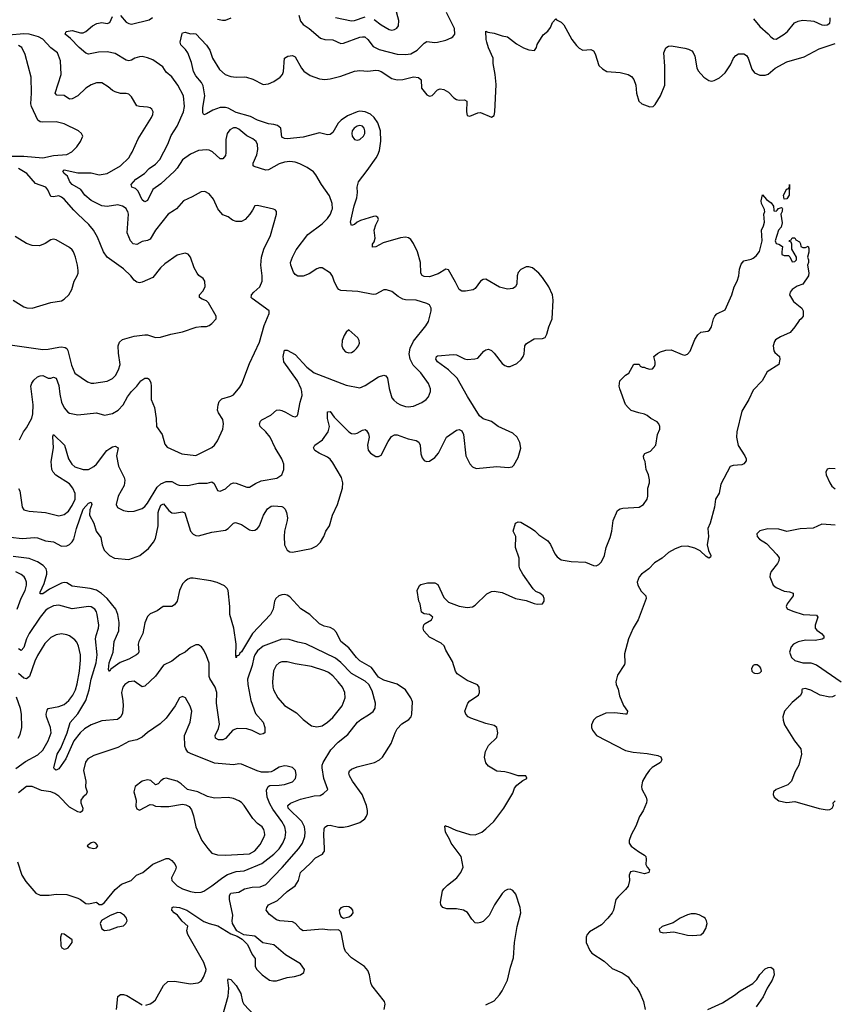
# Model space of a CAD drawing. Header units: inches. Extents: x 1834610 to 2027685, y 642842 to 774116.
# Tile 552 of 632: x 1963198 to 1969264, y 744090 to 751417. Entities that reach past the tile are written whole.
import ezdxf

# ---------------------------------------------------------------- set-up
doc = ezdxf.new("R2010")
doc.units = ezdxf.units.IN
doc.header["$MEASUREMENT"] = 0
doc.layers.add('B9764', color=7, linetype='Continuous')
doc.layers.add('B9765', color=7, linetype='Continuous')

msp = doc.modelspace()

# ---------------------------------------------------------------- linework, layer by layer
at = {"layer": 'B9764', "color": 5}
for points, elevation in [([(1963110, 748999.3), (1963370, 748962.7), (1963410, 748965.4), (1963490, 748980.1), (1963510, 748981.7), (1963536.5, 748976.5), (1963548.8, 748968.8), (1963556.2, 748956.2), (1963584.8, 748844.8), (1963610, 748786.3), (1963702.4, 748722.4), (1963730, 748712.1), (1963750, 748711.9), (1963850, 748726.5), (1963890, 748746), (1963912, 748770), (1963934.8, 748810), (1963946.4, 748850), (1963934.3, 748934.3), (1963932.1, 748990), (1963942.2, 749017.8), (1963964.2, 749035.8), (1964050, 749062.3), (1964130, 749071.8), (1964150, 749071.8), (1964210, 749052.6), (1964246, 749054), (1964323.8, 749076.2), (1964410, 749093), (1964512.1, 749127.9), (1964550, 749134), (1964590, 749133), (1964610, 749140.5), (1964630, 749155.5), (1964660.9, 749190), (1964660.9, 749210), (1964605.1, 749310), (1964590, 749323.6), (1964556.1, 749336.1), (1964536, 749350), (1964538, 749370), (1964562.9, 749397.1), (1964578.7, 749430), (1964577.6, 749470), (1964563.7, 749490), (1964533.3, 749513.3), (1964520.9, 749530), (1964498, 749570), (1964469.2, 749650), (1964453.1, 749673.1), (1964430, 749679.3), (1964370, 749663.7), (1964279.2, 749600.8), (1964246.9, 749570), (1964190, 749499.5), (1964110, 749462.9), (1964090, 749457.6), (1964070, 749462.9), (1964050, 749478.4), (1964025.6, 749510), (1963970, 749563.5), (1963848.6, 749650), (1963823.2, 749690), (1963777.8, 749797.8), (1963748.9, 749850), (1963712.8, 749892.8), (1963630, 749969), (1963602.1, 750000)], 480), ([(1963130, 747565.3), (1963216, 747556), (1963310, 747562.8), (1963330, 747560.2), (1963390, 747539.7), (1963450, 747530.2), (1963510, 747499.2), (1963550, 747502), (1963570, 747510.2), (1963590, 747530.3), (1963601.5, 747550), (1963621.3, 747630), (1963670, 747773.7), (1963710, 747819.3), (1963730, 747826), (1963734.9, 747810), (1963721.7, 747770), (1963719, 747730), (1963750.2, 747670), (1963768.4, 747610), (1963802.3, 747562.3), (1963811.3, 747510), (1963826.5, 747470), (1963868.1, 747430), (1963903.8, 747410), (1964010, 747398.6), (1964092.4, 747430), (1964157.9, 747482.1), (1964195.6, 747530), (1964210, 747557.3), (1964229.9, 747650), (1964229.9, 747750), (1964233.6, 747766.4), (1964250, 747804), (1964270, 747813.7), (1964310, 747764.7), (1964330, 747747.8), (1964350, 747744.8), (1964410, 747754.3), (1964427, 747747), (1964471.2, 747610), (1964490, 747587.5), (1964510, 747578.2), (1964530, 747575.5), (1964630, 747604), (1964730, 747618.6), (1964750.5, 747629.5), (1964790, 747670.3), (1964805.8, 747674.2), (1964850, 747661), (1964910, 747621.1), (1964930, 747615.6), (1964950, 747618.2), (1964970, 747631.5), (1964983.5, 747650), (1965014.2, 747730), (1965043.2, 747776.8), (1965070, 747797.1), (1965090, 747799.4), (1965150, 747794.8), (1965160.3, 747790), (1965175.5, 747775.5), (1965186, 747750), (1965192.6, 747710), (1965191, 747690), (1965169.6, 747610.4), (1965166.5, 747570), (1965170.8, 747510), (1965189.4, 747470), (1965210, 747456.8), (1965230, 747453.7), (1965370, 747481.9), (1965410, 747501.8), (1965438.2, 747530), (1965462.7, 747570), (1965478, 747610), (1965504.7, 747650), (1965527, 747730), (1965563.9, 747810), (1965601.5, 747930), (1965603.8, 747970), (1965595, 748010), (1965530, 748119.8), (1965510, 748145.3), (1965490, 748160.7), (1965427.6, 748190), (1965396.3, 748210), (1965386.3, 748230), (1965394.7, 748250), (1965452.2, 748290), (1965494.7, 748350), (1965504.2, 748390), (1965489.8, 748450), (1965490, 748498.8), (1965510, 748500.5), (1965539.8, 748459.8), (1965650, 748350.3), (1965670, 748338.5), (1965690, 748335.2), (1965710, 748339.5), (1965750, 748362), (1965770, 748366.8), (1965779.3, 748359.3), (1965795.1, 748335.1), (1965801.3, 748310), (1965788.4, 748250), (1965792.4, 748212.4), (1965810.7, 748190), (1965850, 748166), (1965870, 748165.5), (1965890, 748177.3), (1965941.9, 748278.1), (1965965.7, 748314.3), (1965990, 748328.1), (1966010, 748327.5), (1966090, 748296.9), (1966150, 748286), (1966170, 748274), (1966180.3, 748250), (1966184.9, 748184.9), (1966195.6, 748155.6), (1966210, 748137.3), (1966228.1, 748128.1), (1966250, 748130.5), (1966290, 748157.6), (1966317.2, 748190), (1966377, 748310), (1966450, 748361.6), (1966470, 748368.2), (1966490, 748357.3), (1966503.1, 748330), (1966520.7, 748170), (1966550, 748112), (1966570, 748089.1), (1966598, 748078), (1966750, 748091.5), (1966836.4, 748083.6), (1966865.6, 748090), (1966878.6, 748101.4), (1966910, 748158.7), (1966928.9, 748228.9), (1966922.9, 748270), (1966902.4, 748310), (1966870, 748340.4), (1966760.7, 748390), (1966710, 748425.6), (1966650, 748447.6), (1966622, 748470), (1966532, 748612), (1966454.9, 748750), (1966391.5, 748811.5), (1966309.8, 748870), (1966295.6, 748890), (1966302.6, 748910), (1966310, 748914.5), (1966426.3, 748926.3), (1966450, 748921.7), (1966510, 748892.9), (1966531.1, 748888.9), (1966587.6, 748892.4), (1966610, 748899.1), (1966653.2, 748950), (1966670, 748960.5), (1966690, 748964.9), (1966710, 748955.5), (1966730, 748935.5), (1966790, 748857.1), (1966810, 748842.4), (1966830, 748835.8), (1966850, 748836.4), (1966900.5, 748859.5), (1966931.3, 748888.7), (1966946.6, 748910), (1966954.5, 748930), (1966959.3, 748990), (1966971.9, 749008.1), (1967030, 749040.7), (1967090, 749044), (1967110, 749051.3), (1967124.1, 749075.9), (1967138, 749130), (1967162.4, 749190), (1967169.8, 749330), (1967164.2, 749370), (1967138.8, 749430), (1967090, 749499.4), (1967063.4, 749530), (1967017.6, 749570), (1966990, 749578.5), (1966970, 749576.9), (1966930, 749557.9), (1966910, 749535.1), (1966902.5, 749510), (1966900.9, 749450), (1966890.7, 749429.3), (1966870, 749416.5), (1966830, 749412.2), (1966770, 749425.6), (1966670, 749486), (1966650, 749484.4), (1966630.2, 749469.8), (1966590, 749416.9), (1966574.2, 749405.8), (1966516.6, 749396.6), (1966490, 749397.7), (1966469.7, 749410), (1966444, 749464), (1966390, 749555.3), (1966370, 749559.3), (1966314.6, 749525.4), (1966250, 749504.2), (1966210, 749505.7), (1966194.2, 749514.1), (1966185.4, 749530), (1966182.8, 749610), (1966160.8, 749690), (1966130, 749751.8), (1966110, 749782), (1966094, 749794), (1966070, 749798.3), (1966032.9, 749792.9), (1965904.5, 749755.5), (1965850, 749727.6), (1965824.7, 749724.7), (1965825.6, 749745.6), (1965837.1, 749762.9), (1965844.7, 749790), (1965838.3, 749850), (1965849.8, 749890.2), (1965869.4, 749930), (1965866, 749946), (1965850, 749954.5), (1965831.9, 749951.9), (1965736.9, 749923.1), (1965710.2, 749909.8), (1965690, 749892.7), (1965670, 749886), (1965661.6, 749910), (1965681.9, 750000)], 420), ([(1963190, 747927), (1963199.3, 747910), (1963217, 747790), (1963230, 747768.4), (1963270, 747758.4), (1963390, 747750.2), (1963490, 747724.1), (1963530, 747734.2), (1963561.6, 747758.4), (1963590, 747802.2), (1963610.4, 747850), (1963610.8, 747890), (1963593.1, 747930), (1963570, 747962), (1963467.7, 748027.7), (1963448.6, 748048.6), (1963438.6, 748070), (1963432.9, 748130), (1963449.9, 748230), (1963444.7, 748315.2), (1963450, 748330.4), (1963531.7, 748251.7), (1963560.6, 748150), (1963585.6, 748110), (1963610, 748090.2), (1963670, 748069.3), (1963710, 748068.5), (1963750, 748092), (1963770.7, 748110), (1963847.5, 748210), (1963870, 748226.5), (1963890, 748238.2), (1963910, 748242.7), (1963932.1, 748232), (1963919.7, 748170), (1963933.9, 748093.9), (1963976.4, 748010), (1963982, 747990), (1963975.3, 747950), (1963932.2, 747870), (1963916.3, 747810), (1963927, 747787), (1963970, 747763.7), (1964010, 747758), (1964050, 747758.9), (1964110, 747778.3), (1964130, 747793.4), (1964150, 747818.9), (1964222.9, 747937.1), (1964250, 747962.1), (1964290, 747980.7), (1964330, 747979), (1964370, 747957.2), (1964385.9, 747954.1), (1964450, 747951), (1964530, 747966.7), (1964593.3, 747966.7), (1964630, 747977), (1964646, 747966), (1964670, 747914), (1964690, 747908.5), (1964730, 747924.9), (1964770, 747962), (1964790, 747970.4), (1964810, 747968), (1964890, 747937.6), (1964910, 747938.4), (1964954.1, 747965.9), (1964995.3, 747984.7), (1965113.8, 748006.2), (1965150, 748030.8), (1965165.6, 748070), (1965166, 748110), (1965149.7, 748150), (1965099.6, 748230), (1965062.9, 748310), (1965031.5, 748350), (1964989.8, 748389.8), (1964984.2, 748410), (1964991.6, 748430), (1965001.4, 748438.6), (1965067, 748473), (1965110, 748510.4), (1965130, 748513.7), (1965150, 748508.7), (1965177.4, 748497.4), (1965230, 748465.7), (1965250, 748462.4), (1965265.2, 748470), (1965270, 748478), (1965285.7, 748570), (1965300.3, 748619.7), (1965299.8, 748650), (1965295, 748670), (1965267.7, 748730), (1965165.3, 748870), (1965158.9, 748910), (1965170, 748958), (1965190, 748958.3), (1965250, 748924.9), (1965335.6, 748830), (1965390, 748790.1), (1965630, 748696.5), (1965730, 748678.4), (1965770, 748695.3), (1965870, 748758), (1965910, 748770.5), (1965925.5, 748765.5), (1965937.1, 748750), (1965948.4, 748671.6), (1965970, 748604), (1965984.5, 748584.5), (1966006.6, 748566.6), (1966034.8, 748550), (1966070, 748537.6), (1966090, 748535.3), (1966130, 748541.1), (1966193, 748567), (1966224.5, 748590), (1966242.9, 748610), (1966256.2, 748650), (1966256.2, 748670), (1966242.9, 748710), (1966184.7, 748790), (1966127, 748847), (1966105.1, 748890), (1966098.9, 748930), (1966106.5, 748973.5), (1966130, 749025.5), (1966221.3, 749138.7), (1966241.6, 749170), (1966262.9, 749250), (1966262.9, 749270), (1966250, 749294), (1966230, 749305.1), (1966150, 749329.6), (1966070, 749333), (1966050, 749338), (1966017, 749357), (1965970, 749394.7), (1965930, 749407.3), (1965910, 749405.6), (1965850, 749375.1), (1965830, 749372), (1965714.8, 749394.8), (1965590, 749401.3), (1965573.7, 749410), (1965562.9, 749422.9), (1965539.8, 749470), (1965527.6, 749507.6), (1965511.8, 749530), (1965450, 749571), (1965430, 749570.9), (1965410, 749563.1), (1965353.2, 749526.8), (1965308.3, 749508.3), (1965268.5, 749508.5), (1965250, 749519.5), (1965238.2, 749538.2), (1965218.2, 749590), (1965215.6, 749610), (1965228.8, 749650), (1965256.1, 749703.9), (1965342.5, 749817.5), (1965450, 749898.8), (1965490, 749938), (1965512.3, 749970), (1965523, 750000)], 440), ([(1963197.2, 748290), (1963225.6, 748350), (1963250, 748380.5), (1963289.2, 748450.8), (1963297.4, 748482.6), (1963298.1, 748550), (1963281, 748690), (1963288.6, 748711.4), (1963304.5, 748735.5), (1963330, 748758.6), (1963350, 748767.5), (1963370, 748768), (1963410, 748749.1), (1963430, 748749), (1963450, 748756.5), (1963470, 748750.4), (1963490, 748693.4), (1963497.2, 748630), (1963510, 748570.6), (1963530, 748527.7), (1963556.2, 748496.2), (1963570, 748488.7), (1963630, 748477.4), (1963770, 748490.4), (1963830, 748472.7), (1963890, 748487.2), (1963932, 748510), (1963969.8, 748550.2), (1964002, 748610), (1964029.8, 748650), (1964070.4, 748689.5), (1964101.1, 748730), (1964130, 748750.3), (1964150.4, 748750.3), (1964162.4, 748742.4), (1964174.6, 748714.6), (1964178.3, 748690), (1964177.6, 748590), (1964203.1, 748530), (1964215.6, 748450), (1964217.6, 748390), (1964259.5, 748330), (1964279, 748259), (1964295.9, 748235.9), (1964406.3, 748186.3), (1964510, 748173.4), (1964630, 748233.7), (1964650, 748250.4), (1964670, 748282.4), (1964709.8, 748370), (1964716.3, 748410), (1964710, 748440.7), (1964677.8, 748490), (1964671.8, 748510), (1964676.1, 748550), (1964684.5, 748575.5), (1964703.9, 748596.1), (1964770, 748614.3), (1964790, 748626.3), (1964837.8, 748682.2), (1964852.7, 748707.3), (1964910, 748859.1), (1964983.5, 749016.5), (1965017.8, 749142.2), (1965056.2, 749230), (1965056, 749250), (1964930, 749342.9), (1964922.9, 749350), (1964923.6, 749363.6), (1964924.2, 749370), (1964941.6, 749390), (1964987.2, 749430), (1965002.8, 749470), (1965004.2, 749510), (1964994.2, 749590), (1964998, 749650), (1965015.1, 749710), (1965065.4, 749810), (1965109.4, 749970), (1965109.2, 749990), (1965102.1, 750000)], 460), ([(1964350.8, 750000), (1964303.1, 749970), (1964210, 749851.5), (1964170, 749784.2), (1964150, 749774.6), (1964110, 749766.6), (1964070, 749743.1), (1964042.4, 749750), (1964023.5, 749770), (1963999.1, 749830), (1964008.7, 749970), (1964003.1, 749990), (1963996.9, 750000)], 460), ([(1964930.5, 750000), (1964911.5, 749968.5), (1964876.3, 749930), (1964850, 749915.6), (1964810, 749914.3), (1964783.9, 749923.9), (1964750, 749949.4), (1964710, 749964.5), (1964681.3, 750000)], 460), ([(1966670, 744086.7), (1966730, 744116.6), (1966770, 744161.3), (1966790, 744189.3), (1966830.3, 744270), (1966852.6, 744367.4), (1966875.5, 744435.5), (1966882.9, 744550), (1966903.5, 744670), (1966928.5, 744770), (1966924, 744810), (1966892.8, 744910), (1966870, 744937), (1966850, 744946), (1966830, 744945.2), (1966810, 744933.2), (1966790, 744913.2), (1966734.4, 744830), (1966694.4, 744750), (1966650, 744706.6), (1966630, 744698), (1966610, 744692.7), (1966590, 744697.2), (1966564.4, 744724.4), (1966533.1, 744773.1), (1966502, 744790), (1966450, 744800.7), (1966379.5, 744799.5), (1966349.2, 744810), (1966335.1, 744830), (1966331.8, 744850), (1966346.7, 744933.3), (1966355.8, 744950), (1966382.7, 744977.3), (1966453.6, 745030), (1966482.9, 745070), (1966499.5, 745110), (1966485.1, 745190), (1966411, 745290), (1966399.3, 745319.3), (1966369.8, 745370), (1966364.5, 745415.5), (1966370, 745421), (1966374.9, 745414.9), (1966386.6, 745413.4), (1966445.7, 745385.7), (1966550, 745352.2), (1966590, 745350.3), (1966638, 745370), (1966670, 745394.4), (1966727.8, 745450), (1966803.6, 745550), (1966870, 745662), (1966882.8, 745697.2), (1966898.7, 745721.3), (1966944.8, 745755.2), (1966973.2, 745770), (1966973.2, 745773.2), (1966966, 745790), (1966910, 745789), (1966851, 745811), (1966810, 745819.8), (1966750, 745824.8), (1966690, 745861.8), (1966670, 745887.1), (1966659.6, 745930), (1966665.9, 745970), (1966690, 746016.2), (1966750, 746074.9), (1966758.9, 746110), (1966750.9, 746150), (1966730, 746164.8), (1966670, 746178.2), (1966557.9, 746217.9), (1966536.3, 746230), (1966519.5, 746250), (1966512.3, 746270), (1966534.3, 746330), (1966550, 746347), (1966614, 746390), (1966623.1, 746410), (1966619.8, 746450), (1966606.5, 746466.5), (1966530, 746500.2), (1966456, 746550), (1966443.1, 746570), (1966419.6, 746639.6), (1966370, 746726.2), (1966357.8, 746757.8), (1966337.1, 746777), (1966250, 746821.2), (1966207.6, 746870), (1966202.6, 746890), (1966207.4, 746912.6), (1966216.6, 746923.4), (1966263.6, 746950), (1966273.2, 746970), (1966250, 746991.6), (1966210, 746996.2), (1966188.8, 747008.8), (1966178.9, 747070), (1966169.6, 747090.3), (1966158, 747170), (1966174.6, 747205.4), (1966185.2, 747214.8), (1966234.6, 747225.4), (1966290, 747226), (1966312.7, 747212.7), (1966357.2, 747117.2), (1966390, 747081.6), (1966470, 747052.4), (1966530, 747043), (1966570, 747047.7), (1966590, 747060.5), (1966676.1, 747143.9), (1966710, 747162.4), (1966730, 747165.3), (1966790, 747155.3), (1966890, 747110.5), (1966970, 747095.5), (1967030, 747072.7), (1967051.9, 747068.1), (1967090, 747070.7), (1967104.5, 747090), (1967104.2, 747110), (1967096.3, 747130), (1967070, 747149.6), (1967042.4, 747162.4), (1967021.6, 747181.6), (1966944.4, 747290), (1966922.2, 747330), (1966916.9, 747350), (1966916.4, 747410), (1966889.7, 747490.3), (1966891.8, 747570), (1966872.7, 747610), (1966889.5, 747670.5), (1966910, 747681), (1966930, 747678.8), (1967010, 747630.4), (1967033.9, 747613.9), (1967063.7, 747583.7), (1967130, 747538), (1967150, 747510.6), (1967181.8, 747441.8), (1967200, 747420), (1967230, 747398.5), (1967305.1, 747385.1), (1967410, 747379.4), (1967470, 747356), (1967490, 747353.7), (1967510, 747363.7), (1967530, 747383.1), (1967553.5, 747430), (1967565.6, 747490), (1967595.4, 747564.6), (1967607, 747610), (1967617.2, 747690), (1967650, 747763.8), (1967670, 747777.4), (1967690, 747780.9), (1967810, 747790.4), (1967842.9, 747810), (1967869.6, 747850), (1967875.8, 747870), (1967876.2, 747930), (1967887.3, 747970), (1967887.2, 747992.8), (1967880.5, 748030), (1967863.5, 748070), (1967856.3, 748130), (1967845.6, 748150), (1967842, 748170), (1967851.7, 748188.3), (1967894.6, 748205.4), (1967935.6, 748250), (1967948, 748330), (1967963.5, 748370), (1967965.6, 748390), (1967957.2, 748410), (1967944.2, 748424.2), (1967897.6, 748450), (1967870, 748471.3), (1967850, 748481.7), (1967809, 748490), (1967750, 748509.7), (1967727.6, 748530), (1967710, 748552.7), (1967666.3, 748670), (1967661.6, 748690), (1967665.6, 748730), (1967710, 748771), (1967734.6, 748785.4), (1967770, 748854), (1967810, 748854), (1967818, 748838), (1967832, 748832), (1967848, 748832), (1967862.8, 748822.8), (1967890, 748816), (1967910, 748818), (1967925.2, 748834.8), (1967929.2, 748850), (1967929.2, 748870), (1967919, 748910), (1967946.6, 748933.4), (1967970, 748944), (1968010, 748957.3), (1968050, 748959.1), (1968130, 748924.9), (1968150, 748920.7), (1968171.7, 748928.3), (1968190, 748951.3), (1968224.2, 749035.8), (1968248.4, 749071.6), (1968270, 749090.4), (1968320.7, 749099.3), (1968334.3, 749105.7), (1968350, 749131.3), (1968363.7, 749190), (1968373.2, 749210), (1968390, 749226.8), (1968450, 749258), (1968499.5, 749370), (1968517, 749430), (1968539.3, 749470), (1968553.2, 749510), (1968558.9, 749561.1), (1968570, 749598), (1968590, 749622), (1968645.6, 749634.4), (1968658.6, 749641.4), (1968680.9, 749659.1), (1968707, 749693), (1968727.3, 749770), (1968721.2, 749850), (1968737.2, 749882.8), (1968742.7, 749910), (1968739.3, 749970), (1968745.2, 749990), (1968744.3, 750000)], 380), ([(1968876.4, 750000), (1968874.8, 749990), (1968864.7, 749970), (1968874.8, 749905.2), (1968867.3, 749872.7), (1968847.3, 749850), (1968824, 749770), (1968831, 749751), (1968850, 749746), (1968878, 749730), (1968872, 749690), (1968874, 749670), (1968890, 749662), (1968922, 749662), (1968931.6, 749651.6), (1968950, 749614), (1968970, 749618), (1968982, 749630), (1968982, 749650), (1968948.4, 749708.4), (1968947.3, 749747.3), (1968942, 749762), (1968928, 749768), (1968930, 749774), (1968942, 749778), (1968950, 749794), (1968970, 749794), (1968978, 749778), (1969003.6, 749763.6), (1969012, 749750), (1969014, 749730), (1969030, 749722), (1969050, 749722), (1969070, 749732), (1969074.4, 749714.4), (1969074.4, 749685.6), (1969064.7, 749650), (1969071, 749630), (1969071, 749609), (1969064.7, 749590), (1969073.4, 749533.4), (1969070.4, 749509.6), (1969030.5, 749449.5), (1968987.1, 749432.9), (1968950, 749409), (1968934.8, 749390), (1968931, 749370), (1968959.8, 749319.8), (1969022, 749270), (1969030.9, 749250.9), (1969031.3, 749210), (1969018, 749190), (1969002, 749178), (1968970.8, 749130), (1968936, 749090), (1968862.6, 749057.4), (1968826.5, 749033.5), (1968817.8, 749022.2), (1968808.8, 748990), (1968813, 748953), (1968820.5, 748940.5), (1968854.8, 748910), (1968858.8, 748890), (1968851, 748850), (1968764, 748796), (1968727.4, 748730), (1968659.8, 748660.2), (1968627.8, 748590), (1968576, 748504), (1968538.7, 748350), (1968535.7, 748310), (1968548.7, 748248.7), (1968598.3, 748170), (1968607, 748150), (1968606.4, 748133.6), (1968590, 748112.3), (1968574.7, 748105.3), (1968510, 748100.5), (1968488, 748092), (1968418.4, 747961.6), (1968407.1, 747892.9), (1968378.4, 747850), (1968371.7, 747790), (1968339.6, 747670), (1968323.1, 747630), (1968327.4, 747570), (1968315.8, 747510), (1968327.4, 747467.4), (1968344.9, 747430), (1968342, 747418), (1968330, 747409.6), (1968310, 747422.4), (1968264.5, 747464.5), (1968225.1, 747485.1), (1968170, 747499.6), (1968123.6, 747496.4), (1968079.7, 747480.3), (1968028.3, 747451.7), (1967982.3, 747410), (1967925.9, 747374.1), (1967882.1, 747330), (1967828.8, 747291.2), (1967809.7, 747270.3), (1967796.6, 747230), (1967799.8, 747210), (1967824.7, 747164.7), (1967860.3, 747130), (1967862, 747110), (1967803.8, 746950), (1967764.9, 746890), (1967731.2, 746808.8), (1967701.6, 746698.4), (1967704.4, 746630), (1967701.3, 746618.7), (1967650, 746538), (1967637, 746490), (1967639.1, 746470), (1967653.7, 746433.7), (1967665.3, 746385.3), (1967693.8, 746313.8), (1967724, 746270), (1967722, 746258), (1967718, 746250), (1967710, 746247.8), (1967630, 746258.9), (1967563.6, 746256.4), (1967490, 746225.1), (1967470, 746203.7), (1967454.9, 746170), (1967454.6, 746150), (1967462.3, 746130), (1967493.7, 746090), (1967710, 745977.6), (1967766, 745966), (1967870, 745956.9), (1967950, 745940.4), (1967971.3, 745931.3), (1967979.3, 745910), (1967970.4, 745890), (1967908.5, 745851.5), (1967887.9, 745832.1), (1967862.2, 745797.8), (1967835.8, 745750), (1967827.2, 745710), (1967830.3, 745690), (1967862.4, 745630), (1967868.2, 745610), (1967864.4, 745590), (1967839.6, 745530), (1967813.7, 745486.3), (1967784.9, 745415.1), (1967750.3, 745350), (1967737, 745310), (1967737, 745290), (1967750, 745266.4), (1967805.7, 745225.7), (1967850, 745200.8), (1967859.7, 745190), (1967863.5, 745170), (1967859.1, 745130), (1967869.3, 745109.3), (1967887, 745090), (1967882.4, 745070), (1967850, 745061.7), (1967770, 745081), (1967745.5, 745074.5), (1967737, 745050), (1967739, 745010), (1967729, 744970), (1967710, 744943.1), (1967653.1, 744890), (1967637.8, 744870), (1967618.5, 744790), (1967609.1, 744770), (1967578.6, 744730), (1967530, 744680.8), (1967439.7, 744630), (1967424.3, 744610), (1967416, 744590), (1967415.8, 744550), (1967443.1, 744490), (1967457.1, 744470), (1967550, 744412), (1967610, 744357.4), (1967683.4, 744323.4), (1967730, 744293.1), (1967758.3, 744250), (1967793.4, 744213.4), (1967816, 744176), (1967842.2, 744110), (1967856.1, 744050)], 380), ([(1968813.5, 750000), (1968814, 749994), (1968830, 749992), (1968838.1, 750000)], 380), ([(1963150.3, 749330), (1963230, 749280.7), (1963252.1, 749272), (1963290, 749270.2), (1963430, 749312.9), (1963510, 749324.9), (1963530, 749336), (1963565.1, 749370), (1963585.4, 749410), (1963603.1, 749470), (1963626.4, 749510), (1963633, 749530), (1963634.7, 749550), (1963628.5, 749590), (1963613.6, 749650), (1963598, 749690), (1963590, 749703.5), (1963570, 749720.3), (1963470, 749777.7), (1963450, 749783.5), (1963430, 749778.9), (1963388.5, 749751.5), (1963345.2, 749734.8), (1963290, 749736.1), (1963250, 749750.9), (1963163.7, 749803.7)], 520), ([(1969270, 748074.8), (1969230, 748077.4), (1969210, 748071.8), (1969200.3, 748050), (1969202, 748030), (1969229.3, 747970), (1969245.4, 747945.4), (1969270, 747924.6)], 420), ([(1969270, 747654.8), (1969170, 747662.6), (1969106.7, 747633.3), (1969010, 747628.2), (1968910, 747608.9), (1968850, 747625.6), (1968768.5, 747628.5), (1968710, 747612.3), (1968686.3, 747590), (1968689, 747570), (1968707.2, 747550), (1968758.3, 747518.4), (1968836.4, 747436.4), (1968852.1, 747412), (1968851, 747389), (1968841.5, 747370), (1968794.7, 747310), (1968785, 747290), (1968784.1, 747270), (1968809.5, 747209.5), (1968830.8, 747190.8), (1968890, 747163.6), (1968930, 747158.7), (1968957.3, 747150), (1968956.3, 747130), (1968912.7, 747070), (1968906.4, 747050), (1968912.7, 747032.7), (1968954.1, 747014.1), (1969031.3, 746991.3), (1969130, 746986), (1969141.1, 746970), (1969121.3, 746910), (1969122.3, 746890), (1969133.3, 746873.3), (1969168.4, 746850), (1969186, 746830), (1969184.5, 746815.5), (1969172.4, 746807.6), (1969121.8, 746798.2), (1969050, 746798.4), (1968994.1, 746785.9), (1968959.3, 746770), (1968941.6, 746750), (1968930.4, 746710), (1968944.6, 746670), (1968970, 746647.7), (1969030, 746630.4), (1969090, 746630.2), (1969130, 746616.9), (1969314.4, 746490)], 420), ([(1965910.9, 744050), (1965919.2, 744090), (1965913.3, 744110), (1965819.9, 744230), (1965812.3, 744250), (1965802.7, 744310), (1965790, 744340.9), (1965764.5, 744370), (1965670, 744436.8), (1965624, 744484), (1965613.3, 744510), (1965594.3, 744614.3), (1965590, 744628.7), (1965580.2, 744640.2), (1965570, 744645.2), (1965510, 744640.4), (1965450, 744649.1), (1965310, 744636.8), (1965288.1, 744648.1), (1965251.8, 744691.8), (1965230, 744703.9), (1965135.3, 744710), (1965110, 744718), (1965058.3, 744758.3), (1965032.8, 744790), (1965037.2, 744810), (1965051.1, 744830), (1965116.7, 744863.3), (1965190, 744929.2), (1965249, 744971), (1965274, 745010), (1965288.7, 745071.3), (1965362.1, 745137.9), (1965400.5, 745179.5), (1965451.7, 745208.3), (1965461, 745219), (1965467.6, 745230), (1965469, 745250), (1965461.9, 745350), (1965464.8, 745395.2), (1965470.8, 745409.2), (1965490, 745420.8), (1965510, 745422.8), (1965570.9, 745409.1), (1965610, 745408.2), (1965650, 745414.3), (1965730, 745442.2), (1965769.3, 745470.7), (1965781.6, 745490), (1965787.2, 745510), (1965788, 745532), (1965779.5, 745570), (1965748.6, 745650), (1965676.4, 745750), (1965652.7, 745790), (1965647.8, 745810), (1965653.3, 745826.7), (1965670, 745839.4), (1965710, 745856.4), (1965840.5, 745890), (1965876.3, 745910), (1965899.1, 745930), (1965963.7, 746030), (1965992.8, 746110), (1966010, 746140.8), (1966042.4, 746177.6), (1966096.4, 746210), (1966113.5, 746230), (1966119, 746250), (1966121.8, 746341.8), (1966110.9, 746370), (1966070, 746430.8), (1966010, 746473.2), (1965910, 746501.1), (1965870, 746523.7), (1965817.3, 746597.3), (1965730, 746646.6), (1965705.6, 746670), (1965650, 746742.5), (1965590, 746789.8), (1965556.5, 746856.5), (1965538.4, 746878.4), (1965510, 746894.8), (1965464.5, 746904.5), (1965430, 746922.3), (1965357.6, 746990), (1965291.7, 747031.7), (1965210, 747123.2), (1965190, 747135.6), (1965170, 747139.6), (1965150, 747137.5), (1965127.9, 747130), (1965105.2, 747110), (1965095.8, 747090), (1965084.6, 747030), (1965064.5, 746990), (1964930.9, 746849.1), (1964850, 746713.1), (1964837.9, 746702.1), (1964830, 746686.3), (1964816.3, 746683.7), (1964810, 746668.7), (1964807.1, 746687.1), (1964810.6, 746770), (1964791.6, 746890), (1964764, 746990), (1964763.6, 747050), (1964749.6, 747169.6), (1964744.2, 747184.2), (1964723.5, 747203.5), (1964668.3, 747228.3), (1964620.7, 747240.7), (1964490, 747259.8), (1964470, 747259.8), (1964450, 747252.8), (1964430, 747239.8), (1964410, 747217.7), (1964387.2, 747170), (1964371.5, 747090), (1964350, 747061.6), (1964330, 747049.6), (1964267.3, 747050), (1964222, 747018), (1964170, 746995.1), (1964150, 746975.6), (1964131.1, 746928.9), (1964115, 746850), (1964085.5, 746790), (1964081.3, 746770), (1964086.2, 746713.8), (1964079.3, 746700.7), (1964068.7, 746690), (1964010, 746659.3), (1963945.5, 746634.5), (1963877.4, 746582.6), (1963869.4, 746569.4), (1963866, 746570), (1963860.1, 746580.1), (1963863.9, 746630), (1963894.9, 746710), (1963902.6, 746790), (1963935.6, 746870), (1963938.3, 746930), (1963929.2, 746990), (1963915.2, 747030), (1963849.1, 747110), (1963807.8, 747147.8), (1963770, 747170.9), (1963723, 747183), (1963590, 747202.4), (1963550, 747226.2), (1963530, 747229.8), (1963510, 747224.2), (1963421.4, 747178.6), (1963370, 747145), (1963350, 747144.5), (1963350, 747156.3), (1963379.5, 747220.5), (1963401.3, 747290), (1963401.3, 747310), (1963394.6, 747330), (1963374.3, 747354.3), (1963330, 747381.9), (1963270, 747408), (1963150, 747422.7)], 420), ([(1963178.5, 747030), (1963208.8, 747111.2), (1963237.9, 747170), (1963248.2, 747210), (1963248, 747230), (1963238.7, 747258.7), (1963231.1, 747271.1), (1963210, 747288.7), (1963170, 747306.9)], 440), ([(1964137, 744083), (1964170, 744093.4), (1964190, 744104.9), (1964210, 744124), (1964270, 744230.7), (1964301.6, 744258.4), (1964350, 744262.7), (1964470, 744243.1), (1964528, 744250), (1964550, 744262.8), (1964567.7, 744292.3), (1964583.9, 744336.1), (1964585.6, 744350), (1964570, 744400.9), (1964449.2, 744610), (1964444, 744636), (1964450.8, 744670.8), (1964408.6, 744708.6), (1964374.1, 744754.1), (1964347.3, 744770), (1964331.6, 744790), (1964334.5, 744810), (1964344.2, 744815.8), (1964388.9, 744811.1), (1964442, 744790), (1964570, 744706.7), (1964610, 744690.3), (1964674.1, 744674.1), (1964770, 744614.8), (1964817.5, 744597.5), (1964853.7, 744573.7), (1964894.2, 744534.2), (1964930, 744461), (1964950.4, 744430.3), (1964952.3, 744372.3), (1964963, 744350), (1965003.8, 744310), (1965059.3, 744270), (1965083.4, 744263.4), (1965110, 744264), (1965190, 744290.2), (1965243.5, 744296.5), (1965290, 744308.5), (1965313.8, 744326.2), (1965318, 744350), (1965289.4, 744390), (1965177, 744457), (1965090, 744533.6), (1965008, 744548), (1964950, 744597), (1964866, 744606), (1964816.2, 744636.2), (1964782, 744690), (1964779.6, 744710), (1964786.2, 744753.8), (1964759.4, 744870), (1964760.2, 744899.8), (1964770, 744915.8), (1964830, 744925.5), (1964872.7, 744950), (1964930, 744962), (1964990, 744963), (1965030, 744980.2), (1965153.3, 745106.7), (1965277.8, 745250), (1965302.9, 745290), (1965321, 745339), (1965323.9, 745370), (1965317.8, 745410), (1965298.8, 745450), (1965197.8, 745550), (1965196, 745570), (1965214.5, 745585.5), (1965290, 745617.2), (1965390, 745640.2), (1965436.2, 745643.8), (1965461.2, 745658.8), (1965492.7, 745687.3), (1965461.7, 745770), (1965450.8, 745850), (1965450.9, 745870), (1965457.7, 745890), (1965515.3, 745984.7), (1965570, 746039.5), (1965641.8, 746098.2), (1965714, 746190), (1965738, 746210), (1965796.6, 746243.4), (1965831, 746269), (1965845.6, 746294.4), (1965847.4, 746330), (1965823.3, 746423.3), (1965797.1, 746470), (1965770, 746493.7), (1965670, 746550.5), (1965590, 746632.3), (1965550, 746664.7), (1965330, 746773.2), (1965270, 746783.8), (1965204.1, 746804.1), (1965150, 746807), (1965010, 746755.7), (1964970, 746720.3), (1964948.3, 746690), (1964941.1, 746670), (1964929.5, 746610.5), (1964895, 746510), (1964895.8, 746470), (1964919.4, 746350), (1964954.7, 746254.7), (1965010.5, 746189.5), (1965023.7, 746150), (1965022.8, 746110), (1965010, 746102), (1964990, 746098.7), (1964928.2, 746128.2), (1964890, 746140.8), (1964818, 746142), (1964784.9, 746130), (1964730, 746068.6), (1964710, 746057.3), (1964678.5, 746058.5), (1964657, 746070), (1964654.7, 746090), (1964677.5, 746142.5), (1964685.9, 746174.1), (1964663.6, 746330), (1964666.8, 746410), (1964653.2, 746450), (1964613.9, 746513.9), (1964609.8, 746530), (1964608.2, 746628.2), (1964590, 746682), (1964570, 746724.5), (1964551.5, 746750), (1964530, 746763.6), (1964510, 746765.6), (1964470, 746746), (1964430, 746711.2), (1964390.2, 746689.8), (1964330, 746642.4), (1964270, 746613.3), (1964208.7, 746531.3), (1964130, 746456.9), (1964110, 746451.8), (1964050, 746493.5), (1964010, 746488.3), (1963981.3, 746470), (1963966.7, 746450), (1963956.1, 746410), (1963967.5, 746347.5), (1963969.4, 746310), (1963962.8, 746257.2), (1963951.3, 746228.7), (1963926.8, 746210), (1963810, 746198.9), (1963730, 746170.4), (1963679.8, 746140.2), (1963649.5, 746110.5), (1963602.3, 746050), (1963542.3, 745917.7), (1963490, 745842.4), (1963470, 745831.8), (1963458.4, 745838.4), (1963451.8, 745850), (1963478.3, 745950), (1963504.3, 745995.7), (1963551.1, 746108.9), (1963573, 746187), (1963630, 746250.2), (1963689.9, 746350), (1963714.4, 746430), (1963730.4, 746510), (1963768.7, 746630), (1963776.1, 746690), (1963763.2, 746810), (1963766.5, 746833.5), (1963786.3, 746890), (1963788.2, 746910), (1963775.4, 746990), (1963769.8, 747010), (1963757.6, 747030), (1963730, 747048.7), (1963710, 747050.7), (1963590, 747033.2), (1963490, 747061.2), (1963450, 747054.6), (1963410, 747035.3), (1963390, 747019.8), (1963350, 746970.9), (1963268.9, 746850), (1963249.7, 746810.3), (1963230, 746746), (1963210, 746722.7), (1963190, 746735.8)], 440), ([(1963170, 745843.5), (1963242.4, 745897.6), (1963332.6, 745947.4), (1963370, 745982.2), (1963411.3, 746050), (1963433.3, 746110), (1963427.8, 746150), (1963398.6, 746230), (1963395.9, 746250), (1963401.7, 746278.3), (1963410, 746290.3), (1963490, 746305.4), (1963530, 746322), (1963563.8, 746350), (1963593.3, 746390), (1963612.9, 746430), (1963626.3, 746473.7), (1963643.8, 746570), (1963651.8, 746650), (1963649.9, 746689.9), (1963635.9, 746755.9), (1963624.1, 746784.1), (1963610, 746802.6), (1963570, 746830.9), (1963550, 746839.2), (1963510, 746846), (1963470, 746839.2), (1963430, 746819.1), (1963385.7, 746774.3), (1963330, 746685.7), (1963310, 746642.4), (1963272.3, 746530), (1963250, 746510.7), (1963230, 746516), (1963190, 746552.2)], 460), ([(1969270, 746387.1), (1969250, 746377.2), (1969230, 746374.8), (1969159.3, 746390), (1969090, 746428), (1969064.1, 746435.9), (1969050, 746439.5), (1969025.2, 746434.8), (1969021, 746430), (1969022.8, 746410), (1969012.3, 746387.7), (1968950, 746335.1), (1968892.2, 746270), (1968881.1, 746230), (1968883, 746203), (1968892.2, 746170), (1968966, 746050), (1969014.4, 745990), (1969020.4, 745950), (1968999.5, 745870), (1968970, 745817.2), (1968944.9, 745750), (1968916.9, 745723.1), (1968830, 745689.4), (1968810.6, 745670), (1968808.5, 745650), (1968814.9, 745630), (1968850, 745603.1), (1968910, 745592.7), (1968970, 745598.4), (1969150, 745548), (1969210, 745537.3), (1969230, 745538.8), (1969248.7, 745550), (1969257.2, 745570), (1969254, 745590), (1969270, 745602.8)], 420), ([(1963187.6, 746070), (1963202.6, 746097.4), (1963214.3, 746150), (1963212.4, 746250), (1963204, 746290), (1963174.3, 746374.3)], 480), ([(1963183.1, 745150), (1963214.9, 745050), (1963243.8, 745003.8), (1963317.5, 744917.5), (1963350, 744902), (1963417.7, 744902.3), (1963470, 744908.5), (1963550, 744906), (1963630, 744880.7), (1963650, 744870.7), (1963690, 744839.1), (1963710, 744837.1), (1963770, 744850.8), (1963790, 744832), (1963810, 744831.3), (1963830, 744847.3), (1963910, 744944.9), (1963955.1, 744984.9), (1964028.5, 745011.5), (1964067, 745050), (1964116.3, 745070), (1964190, 745132), (1964290, 745174), (1964310, 745174), (1964330, 745160.7), (1964356.3, 745130), (1964363, 745110), (1964359.3, 745090), (1964328.2, 745030), (1964330.6, 745010), (1964370, 744970.4), (1964410, 744948.9), (1964471, 744930), (1964510, 744922.3), (1964550, 744923.7), (1964570, 744932.2), (1964630, 744972.4), (1964710, 745034.3), (1964745, 745055), (1964810, 745078), (1964870, 745083.8), (1965002.2, 745137.8), (1965090, 745206), (1965130, 745247.2), (1965157.7, 745290), (1965174.4, 745330), (1965178.9, 745370), (1965173.3, 745410), (1965150.6, 745450), (1965081.9, 745541.9), (1965060.5, 745580.5), (1965041, 745630), (1965037, 745683), (1965048.4, 745711.5), (1965062, 745718), (1965130, 745719.6), (1965170, 745725.5), (1965230, 745745.7), (1965251.1, 745770), (1965256.6, 745796.6), (1965252.8, 745830), (1965230, 745851.5), (1965190, 745863), (1965170, 745863.5), (1965130, 745853.7), (1965091.5, 745828.5), (1965070, 745820.5), (1965050, 745816.4), (1964998.2, 745818.2), (1964966, 745826), (1964850, 745876.9), (1964830, 745878.3), (1964790, 745871.1), (1964650, 745885.3), (1964470, 745955.8), (1964450, 745967.3), (1964434.2, 745990), (1964427.4, 746010), (1964424.8, 746090), (1964467.2, 746190), (1964480.5, 746270), (1964468.2, 746308.2), (1964433.2, 746370), (1964410, 746379.3), (1964387.3, 746370), (1964354.9, 746310), (1964290, 746219.6), (1964243.4, 746176.6), (1964150, 746111.5), (1964110, 746076.9), (1964070, 746057.4), (1964010, 746045.7), (1963930, 746000.8), (1963750, 745942.4), (1963704.6, 745915.4), (1963689.4, 745890.6), (1963672.6, 745830), (1963690.3, 745750), (1963689.2, 745709.2), (1963699.5, 745670), (1963693.7, 745650), (1963670, 745632.6), (1963653.4, 745610), (1963654, 745590), (1963667.4, 745550), (1963667, 745533), (1963666.4, 745530), (1963650, 745518.3), (1963630, 745522), (1963570, 745556.8), (1963490, 745638.5), (1963458.8, 745658.8), (1963429, 745670), (1963360, 745680), (1963290, 745709.7), (1963250, 745709.7), (1963190, 745664.2)], 460), ([(1968321.6, 744050), (1968430, 744099.7), (1968521.7, 744158.3), (1968562.4, 744190), (1968656.4, 744243.6), (1968686.2, 744273.8), (1968710, 744312.4), (1968750, 744352.7), (1968770, 744364.9), (1968790, 744365.5), (1968811.8, 744351.8), (1968814.6, 744310), (1968801.5, 744270), (1968764.6, 744210), (1968733.7, 744146.3), (1968682.4, 744070)], 380), ([(1964711.2, 744008.8), (1964749.9, 744150), (1964754.6, 744210), (1964747.6, 744270), (1964750, 744278.8), (1964770, 744273.7), (1964810, 744230.2), (1964844.8, 744170), (1964857.1, 744110), (1964867.5, 744090), (1964946.4, 744006.4)], 420), ([(1963918.7, 744050), (1963930, 744147.3), (1963950, 744161.6), (1963970, 744163), (1963995.7, 744155.7), (1964110, 744085.5)], 440)]:
    msp.add_lwpolyline(points, dxfattribs=dict(at, elevation=elevation))
for points, elevation in [([(1965650, 749108.7), (1965627.9, 749092.1), (1965613, 749067), (1965599.3, 749030), (1965596.4, 748990), (1965606.1, 748966.1), (1965625.3, 748945.2), (1965650, 748937.6), (1965670, 748941.3), (1965688.3, 748951.7), (1965707, 748970), (1965722, 748990), (1965729.5, 749010), (1965727, 749030), (1965717, 749050)], 460), ([(1965190, 746639.4), (1965150, 746638.2), (1965129.6, 746630.4), (1965108.6, 746611.4), (1965089.1, 746570.9), (1965080.7, 746490), (1965082.2, 746450), (1965088.1, 746430), (1965120.8, 746370), (1965170, 746312.9), (1965259.8, 746259.8), (1965308.9, 746210), (1965370, 746162.6), (1965410, 746154), (1965450, 746161.8), (1965490, 746188.3), (1965530, 746223.9), (1965600.3, 746310), (1965622.9, 746370), (1965619.8, 746410), (1965600.7, 746450), (1965570.7, 746490), (1965530, 746533), (1965498.3, 746558.2), (1965470, 746572.2), (1965370, 746604.1), (1965250, 746622.5)], 460), ([(1968670, 746616.4), (1968660.4, 746610), (1968648.3, 746588.3), (1968650.6, 746570), (1968659.3, 746559.3), (1968670, 746553), (1968690, 746550.4), (1968710, 746556.3), (1968720.7, 746570), (1968717.7, 746590), (1968710, 746601.6), (1968690, 746616)], 420), ([(1964290, 745771.5), (1964270, 745767.3), (1964250, 745754), (1964230, 745729.4), (1964210, 745722.7), (1964175, 745755.1), (1964150, 745760.5), (1964110, 745749.6), (1964059.1, 745710), (1964047.7, 745670), (1964065.3, 745610), (1964064.1, 745564.1), (1964070, 745544), (1964090, 745535.5), (1964170, 745575.5), (1964190, 745574), (1964210, 745565.5), (1964250, 745562), (1964310, 745562.4), (1964410, 745578.3), (1964434.9, 745574.9), (1964460.9, 745560.9), (1964478, 745538), (1964492.8, 745492.7), (1964510.5, 745410), (1964555.3, 745310), (1964598.5, 745250), (1964630, 745215.6), (1964670, 745202.6), (1964730, 745200.5), (1964910, 745209.6), (1964950, 745231.8), (1964990, 745279.1), (1965016.2, 745330), (1965022.5, 745350), (1965022, 745370), (1965017.1, 745390), (1965003.9, 745410), (1964970, 745435.3), (1964933, 745473), (1964869.8, 745570), (1964850.4, 745590.4), (1964830, 745603.2), (1964790, 745620.3), (1964750, 745628.1), (1964650, 745624.2), (1964595.6, 745635.6), (1964524, 745670), (1964448.4, 745688.4), (1964400.9, 745730), (1964370, 745749.5)], 480), ([(1963750, 745295.4), (1963730, 745292.6), (1963701, 745270), (1963715.9, 745255.9), (1963750, 745248.8), (1963770, 745253.4), (1963780.5, 745270), (1963765.2, 745290)], 480), ([(1965630, 744817.7), (1965610, 744816.4), (1965590, 744807), (1965576.4, 744790), (1965578.4, 744770), (1965590, 744742.8), (1965610, 744730.7), (1965650, 744740.5), (1965670, 744754), (1965680.7, 744770), (1965679.6, 744790), (1965670, 744802), (1965650, 744814.8)], 420), ([(1963930, 744772.3), (1963871.3, 744750), (1963806.4, 744713.6), (1963796.3, 744690), (1963810.6, 744650.6), (1963830, 744638.8), (1963870, 744644), (1963930, 744667.3), (1963970, 744674.8), (1963989, 744690), (1963999, 744710), (1963993.2, 744730), (1963979, 744750), (1963950, 744769.3)], 460), ([(1968230, 744763.5), (1968196.7, 744763.3), (1968170, 744754.6), (1968116.4, 744730), (1968062.9, 744697.1), (1967982.8, 744670), (1967959.1, 744650), (1967964.9, 744630), (1967990, 744622.6), (1968070, 744628.9), (1968170, 744604.6), (1968210, 744601.3), (1968270, 744606.7), (1968290, 744624.9), (1968306.9, 744653.1), (1968315.8, 744690), (1968313, 744710), (1968301.3, 744730), (1968290, 744739.1), (1968256.6, 744756.6)], 420), ([(1963510, 744613.2), (1963502, 744590), (1963504.7, 744524.7), (1963511.3, 744510), (1963530, 744500.7), (1963550, 744504), (1963559, 744510), (1963588.7, 744550), (1963588.7, 744570), (1963530, 744612.3)], 460)]:
    msp.add_lwpolyline(points, close=True, dxfattribs=dict(at, elevation=elevation))
at = {"layer": 'B9765', "color": 5}
for points, elevation in [([(1965838, 751418), (1965890, 751379.1), (1965950, 751344.9), (1965970, 751339.5), (1965990, 751343.1), (1966006.9, 751353.1), (1966018.7, 751370), (1966022.4, 751410), (1965978.9, 751570)], 460), ([(1965276.6, 751450), (1965290, 751404.6), (1965310, 751381.8), (1965354.6, 751350), (1965438.7, 751278.7), (1965470, 751268.4), (1965530, 751265.8), (1965590, 751239.6), (1965610, 751242.4), (1965730, 751285.8), (1965750, 751290.2), (1965768.1, 751288.1), (1965790, 751270.3), (1965830, 751216.5), (1965874.4, 751194.4), (1966010, 751159.4), (1966070, 751156.6), (1966110, 751163.8), (1966157.7, 751190), (1966210, 751242.7), (1966230, 751253.4), (1966290, 751246.7), (1966310, 751249), (1966370, 751264.9), (1966410, 751281.6), (1966422.7, 751290), (1966437, 751310), (1966436.9, 751350), (1966375.3, 751470)], 440), ([(1965523, 750000), (1965526.5, 750010), (1965524.5, 750050), (1965505.3, 750105.3), (1965445.6, 750190), (1965403.5, 750263.5), (1965385.1, 750285.1), (1965337.8, 750317.8), (1965284.2, 750344.2), (1965250, 750355.5), (1965210, 750361.1), (1965170, 750357.5), (1965130, 750345), (1965050, 750298.8), (1965030, 750295.8), (1964944.5, 750324.5), (1964937, 750330), (1964937.2, 750350), (1964963, 750410), (1964970.5, 750450), (1964968.6, 750488.6), (1964958.9, 750510), (1964933.7, 750530), (1964890, 750552.5), (1964830, 750602.3), (1964810, 750610.8), (1964790, 750610.8), (1964763.1, 750596.9), (1964742.4, 750570), (1964734.4, 750525.6), (1964734.1, 750425.9), (1964730, 750406.6), (1964710, 750381.3), (1964690, 750380.4), (1964632.9, 750433), (1964610, 750445.5), (1964590, 750449.1), (1964530, 750443.9), (1964470, 750417.1), (1964410, 750374.9), (1964370, 750310.8), (1964351, 750290), (1964250, 750196.4), (1964190, 750152.1), (1964150, 750071), (1964130, 750060.9), (1964124.1, 750064.1), (1964110, 750075.8), (1964080.9, 750140.9), (1964059.4, 750159.4), (1964033.2, 750170), (1964027.3, 750190), (1964063.5, 750230), (1964128.6, 750271.4), (1964161.1, 750310), (1964210, 750341.7), (1964242.7, 750377.3), (1964301.7, 750490), (1964326, 750554), (1964370, 750624.9), (1964418.1, 750730), (1964426.5, 750770), (1964418.9, 750850), (1964376.4, 750930), (1964330, 750991.5), (1964290, 751027), (1964265.1, 751065.1), (1964190, 751118.2), (1964150, 751133.2), (1964110, 751142), (1964090, 751141.5), (1964056.4, 751130), (1964030, 751114.6), (1964010, 751111.4), (1963990, 751116.5), (1963910, 751165.6), (1963850, 751177.8), (1963785.5, 751174.5), (1963710, 751159.8), (1963690, 751168.3), (1963640.4, 751210), (1963577.3, 751277.3), (1963538, 751310), (1963545.2, 751330), (1963590, 751335.2), (1963650, 751319.6), (1963670, 751319.6), (1963690, 751328.9), (1963741.1, 751370), (1963771.8, 751388.2), (1963810, 751395.9), (1963850, 751389.3), (1963870, 751397), (1963890, 751439.3)], 440), ([(1963950, 751447.6), (1963990, 751399.5), (1964010, 751387.2), (1964030, 751384), (1964163.3, 751416.7), (1964186.3, 751433.7)], 440), ([(1965681.9, 750000), (1965688.9, 750031.1), (1965708.9, 750091.1), (1965714, 750130), (1965712, 750170), (1965720.4, 750210), (1965786.3, 750293.6), (1965852.9, 750390), (1965864.8, 750410), (1965876.1, 750443.9), (1965886.1, 750513.9), (1965884.1, 750590), (1965865.2, 750650), (1965838, 750690), (1965810, 750712.8), (1965770, 750730.8), (1965730, 750735), (1965710, 750730.7), (1965639.7, 750700.3), (1965592.5, 750670), (1965570, 750646), (1965530, 750576.9), (1965510, 750562.3), (1965490, 750560.3), (1965430, 750573.6), (1965310, 750541.8), (1965189.8, 750529.8), (1965170, 750531.6), (1965150, 750542.7), (1965142.2, 750610), (1965116.9, 750630), (1965090, 750638), (1965050, 750642.2), (1965013.9, 750653.9), (1964970, 750669.8), (1964916.8, 750696.8), (1964810, 750727.3), (1964750, 750757.3), (1964730, 750762.9), (1964690, 750762.7), (1964635.4, 750744.6), (1964590, 750716.2), (1964569.1, 750709.1), (1964562.7, 750722.7), (1964562.6, 750762.6), (1964577.8, 750850), (1964564.5, 750924.5), (1964551.1, 750950), (1964510, 750999.8), (1964493.2, 751030), (1964478, 751098), (1964449.8, 751169.8), (1964433.9, 751193.9), (1964397.2, 751230), (1964392.3, 751250), (1964407.2, 751312.8), (1964410, 751318), (1964430, 751322.8), (1964470, 751310.8), (1964490, 751314.8), (1964510, 751310.6), (1964590, 751228.4), (1964614, 751190), (1964633.6, 751130), (1964686.3, 751046.3), (1964728.7, 751008.7), (1964770, 750994), (1964810, 750988.5), (1964870, 750991.1), (1964888, 750988), (1964933.5, 750973.5), (1965010, 750935), (1965050, 750939.7), (1965090, 750955.8), (1965138.9, 750990), (1965155.4, 751010), (1965162.7, 751030), (1965169.6, 751130.4), (1965195.9, 751144.1), (1965230, 751150.4), (1965250, 751139.3), (1965296, 751056), (1965313.7, 751033.7), (1965360.4, 751000.4), (1965430, 750976.9), (1965470, 750972.7), (1965510, 750977.3), (1965590, 750997.1), (1965690, 751034), (1965730, 751039.7), (1965790, 751032.9), (1965850, 751040.2), (1965870, 751037.8), (1965890.1, 751030.1), (1965970, 750979), (1966010, 750968.3), (1966050, 750971), (1966130, 750991), (1966166.7, 750986.7), (1966186.7, 750970), (1966190, 750907.3), (1966230, 750858), (1966250, 750848.2), (1966270, 750853.4), (1966310, 750895.3), (1966330, 750901.5), (1966357.2, 750897.2), (1966390, 750878.3), (1966430, 750836), (1966450, 750822), (1966470, 750817.3), (1966510, 750820.4), (1966527.3, 750810), (1966525, 750730), (1966530, 750704.9), (1966550, 750699.5), (1966610, 750723.1), (1966630, 750725.3), (1966710, 750690.8), (1966730, 750704.7), (1966736.3, 750730), (1966745.3, 750934.7), (1966738.2, 751010), (1966723.1, 751090), (1966724.2, 751130), (1966690, 751206.6), (1966676.4, 751250), (1966671.2, 751270), (1966670, 751332), (1966684.7, 751324.7), (1966730, 751317.3), (1966790, 751295.5), (1966830, 751290.4), (1966897.8, 751237.8), (1966948.4, 751208.4), (1966990, 751193.4), (1967031.5, 751188.5), (1967045.2, 751210), (1967050, 751232), (1967096.5, 751303.5), (1967130, 751331.3), (1967150, 751358), (1967165.1, 751394.9), (1967190, 751422), (1967195.3, 751415.3), (1967230, 751398.4), (1967250, 751378), (1967308.4, 751270), (1967344, 751224), (1967364.8, 751204.8), (1967390, 751190.5), (1967450, 751194.9), (1967470, 751184), (1967482.6, 751162.6), (1967510, 751076), (1967537.3, 751050), (1967570.3, 751030.3), (1967670, 751023.1), (1967730, 751007.7), (1967753.3, 750993.3), (1967771.5, 750971.5), (1967784.9, 750930), (1967790.4, 750870), (1967808.2, 750810), (1967830.8, 750790), (1967891.3, 750768.7), (1967915.3, 750770), (1967930, 750784.7), (1967969.2, 750850), (1968002, 750930), (1968001.8, 751070), (1967993.7, 751170), (1968010, 751207.3), (1968030, 751218.8), (1968050, 751222.8), (1968150, 751205.3), (1968177.8, 751197.7), (1968203.9, 751183.9), (1968213.5, 751173.5), (1968225.8, 751145.9), (1968239.3, 751059.3), (1968250, 751036), (1968291, 750990), (1968330, 750964), (1968350, 750958.8), (1968370, 750964), (1968410, 750984.9), (1968450, 751020.4), (1968490, 751080.4), (1968512, 751130), (1968529.3, 751150.7), (1968550, 751162), (1968590, 751163.6), (1968610.1, 751150.1), (1968621.8, 751130), (1968650, 751048), (1968670, 751022), (1968710, 751004.9), (1968750, 751003.2), (1968770, 751010.3), (1968824, 751056), (1968910, 751102.9), (1969040, 751140), (1969150, 751200.5), (1969270, 751240.2)], 420), ([(1964670, 751420.9), (1964707.5, 751412.5), (1964730, 751412.7), (1964774, 751430)], 440), ([(1965550, 751432.6), (1965670, 751408.8), (1965690, 751410.1), (1965770, 751437.1)], 460), ([(1968662.7, 751422.7), (1968710, 751366), (1968771.2, 751311.2), (1968790, 751288.2), (1968810, 751274.9), (1968830, 751273), (1968890, 751308.4), (1968914.5, 751330), (1968966.7, 751393.3), (1968993.4, 751406.6), (1969027, 751413), (1969090, 751408.9), (1969110, 751404.6), (1969170, 751377.3), (1969190, 751374.9), (1969210, 751377.7), (1969229.6, 751390), (1969234, 751410), (1969231.6, 751430)], 440), ([(1963996.9, 750000), (1963990, 750010.9), (1963964.5, 750030), (1963930, 750039.8), (1963850, 750027.4), (1963810, 750031.6), (1963730, 750070.7), (1963684.5, 750110), (1963652.6, 750152.6), (1963588.9, 750190), (1963572.2, 750210), (1963553.2, 750253.2), (1963530, 750272), (1963519.7, 750290), (1963530, 750299.6), (1963630, 750278.1), (1963730, 750276.3), (1963790, 750263.2), (1963850, 750273.4), (1963950, 750329.1), (1964009.7, 750390), (1964023.1, 750410), (1964035.8, 750430), (1964079.6, 750530), (1964180.9, 750690), (1964189.7, 750710), (1964191.1, 750730), (1964182.9, 750750), (1964170, 750760.5), (1964150, 750766.3), (1964090, 750769.7), (1964070, 750776.9), (1964030, 750841.6), (1964010, 750861.6), (1963990, 750868.2), (1963950, 750868.4), (1963910, 750880.4), (1963890, 750889.7), (1963857.8, 750917.8), (1963810, 750947.8), (1963770, 750945.7), (1963730, 750930.9), (1963690, 750906.8), (1963630.7, 750849.3), (1963590, 750827.3), (1963570, 750826.3), (1963530, 750852.6), (1963474.3, 750854.3), (1963462, 750870), (1963506, 751010), (1963502.2, 751110), (1963478.9, 751170), (1963430, 751207.3), (1963370, 751273), (1963337.2, 751290), (1963270, 751309.6), (1963230, 751311.2), (1963117.7, 751302.3)], 460), ([(1963139.8, 750400.2), (1963230, 750401.3), (1963370, 750388.4), (1963450, 750405.6), (1963550, 750413.8), (1963587, 750433), (1963622.6, 750470), (1963651.6, 750510), (1963669.4, 750550), (1963659.3, 750570), (1963636, 750590), (1963530, 750640.7), (1963470, 750655.7), (1963370, 750653.3), (1963350, 750656.8), (1963332.4, 750670), (1963285.3, 750770), (1963282, 750790), (1963285.8, 750870), (1963282.9, 750990), (1963238.3, 751158.3), (1963214.7, 751210), (1963190, 751224.2)], 480), ([(1963602.1, 750000), (1963530, 750080.3), (1963510, 750096.8), (1963490, 750104.8), (1963450, 750098.4), (1963430, 750101.7), (1963409, 750150), (1963392.2, 750170), (1963316.9, 750196.9), (1963251.6, 750271.6), (1963188.9, 750310)], 480), ([(1964681.3, 750000), (1964673.3, 750010), (1964641, 750081), (1964610, 750121.6), (1964577.1, 750137.1), (1964550, 750136.3), (1964481.6, 750098.4), (1964417.1, 750070), (1964366.7, 750010), (1964350.8, 750000)], 460), ([(1968744.3, 750000), (1968744, 750004), (1968720.9, 750050), (1968719.3, 750070), (1968730, 750114), (1968759.8, 750079.8), (1968793.2, 750053.2), (1968811, 750030), (1968813.5, 750000)], 380), ([(1965102.1, 750000), (1965101.2, 750001.2), (1965087.2, 750007.2), (1964970, 750034), (1964950, 750032.3), (1964930.5, 750000)], 460), ([(1968838.1, 750000), (1968849.1, 750010.9), (1968870, 750018), (1968874.8, 750014.8), (1968878, 750010), (1968876.4, 750000)], 380)]:
    msp.add_lwpolyline(points, dxfattribs=dict(at, elevation=elevation))
for points, elevation in [([(1965730, 750629.8), (1965710, 750623.7), (1965688.5, 750610), (1965675, 750590), (1965670.2, 750570), (1965673.4, 750550), (1965690, 750524.9), (1965710, 750519.1), (1965730, 750524.9), (1965757.8, 750550), (1965767, 750570), (1965768.8, 750590), (1965762, 750610), (1965750, 750623.5)], 440), ([(1968890, 750082), (1968884.5, 750110), (1968910, 750158), (1968922, 750158), (1968928.9, 750171.1), (1968930, 750191), (1968927.3, 750110), (1968910, 750084)], 380)]:
    msp.add_lwpolyline(points, close=True, dxfattribs=dict(at, elevation=elevation))

doc.saveas('drawing.dxf')
